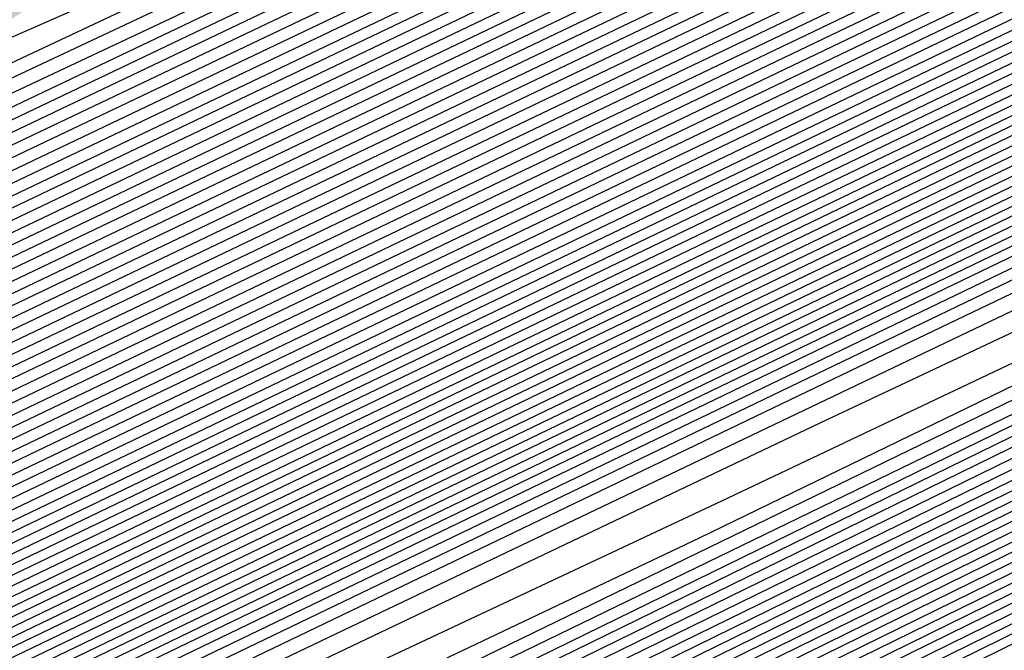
# Model space of a CAD drawing. Extents: x 3249832 to 3255657, y 13789405 to 13793316.
# Tile 293 of 656: x 3254701.077 to 3254702.625, y 13790581.375 to 13790582.366. Entities that reach past the tile are written whole.
import ezdxf

# ---------------------------------------------------------------- set-up
doc = ezdxf.new("R2010")
doc.units = 0
doc.header["$LTSCALE"] = 100
doc.header["$MEASUREMENT"] = 0
for name, color, linetype in [('GRATIO_CON', 10, 'CONTINUOUS'), ('GRATIO_ICON', 7, 'CONTINUOUS'), ('TARGETS_EAST', 7, 'CONTINUOUS')]:
    doc.layers.add(name, color=color, linetype=linetype)

# ---------------------------------------------------------------- blocks, each defined once
blk = doc.blocks.new('Gratio_032316_contours')
at = {"layer": 'GRATIO_CON', "color": 1, "linetype": 'Continuous', "flags": 128}
for points in [[(3254652.466, 13790557.0257), (3254660.3226, 13790560.7496), (3254674.1927, 13790567.4794), (3254690.4813, 13790575.4413), (3254704.3173, 13790582.2246), (3254712.0482, 13790586.0196), (3254714.8967, 13790587.4207), (3254715.3044, 13790587.623), (3254715.6323, 13790587.7815), (3254717.9183, 13790588.8903), (3254724.1196, 13790591.9033), (3254735.2124, 13790597.3001), (3254748.2489, 13790603.6611), (3254759.2998, 13790609.0924), (3254765.4198, 13790612.1726), (3254767.5973, 13790613.3706), (3254767.8046, 13790613.628), (3254767.8447, 13790613.807), (3254768.8446, 13790614.4523), (3254771.7623, 13790616.0293)], [(3254651.241, 13790556.5836), (3254654.5375, 13790558.0501), (3254662.141, 13790561.654), (3254675.5507, 13790568.1605), (3254691.2988, 13790575.8581), (3254704.6756, 13790582.4163), (3254712.1499, 13790586.0854), (3254714.904, 13790587.4401), (3254715.2982, 13790587.6357), (3254715.6047, 13790587.7839), (3254717.7415, 13790588.8204), (3254723.538, 13790591.6368), (3254733.9068, 13790596.6813), (3254746.0923, 13790602.627), (3254756.4219, 13790607.7038), (3254762.1424, 13790610.583), (3254764.1778, 13790611.7028), (3254764.3715, 13790611.9434), (3254764.4337, 13790612.1232), (3254765.5415, 13790612.8137), (3254768.7386, 13790614.5249), (3254774.566, 13790617.5186)], [(3254651.548, 13790556.8702), (3254653.3699, 13790557.6315), (3254656.6089, 13790559.0744), (3254663.9594, 13790562.5584), (3254676.9087, 13790568.8416), (3254692.1162, 13790576.2749), (3254705.0338, 13790582.608), (3254712.2517, 13790586.1512), (3254714.9112, 13790587.4594), (3254715.292, 13790587.6484), (3254715.5771, 13790587.7864), (3254717.5647, 13790588.7505), (3254722.9564, 13790591.3703), (3254732.6011, 13790596.0625), (3254743.9357, 13790601.593), (3254753.544, 13790606.3153), (3254758.865, 13790608.9934), (3254760.7582, 13790610.035), (3254760.9385, 13790610.2589), (3254761.0228, 13790610.4394), (3254762.2384, 13790611.1751), (3254765.7149, 13790613.0205), (3254772.0375, 13790616.2604)], [(3254678.2668, 13790569.5227), (3254692.9336, 13790576.6918), (3254705.3921, 13790582.7997), (3254712.3534, 13790586.217), (3254714.9185, 13790587.4788), (3254715.2858, 13790587.6612), (3254715.5496, 13790587.7889), (3254717.3879, 13790588.6807), (3254722.3749, 13790591.1037), (3254731.2955, 13790595.4436), (3254741.7791, 13790600.559), (3254750.666, 13790604.9267), (3254755.5876, 13790607.4038), (3254757.3387, 13790608.3672), (3254757.5054, 13790608.5743), (3254757.6118, 13790608.7556), (3254758.9353, 13790609.5366), (3254762.6912, 13790611.5161), (3254769.509, 13790615.0021), (3254777.6739, 13790619.1394)], [(3254680.9828, 13790570.8848), (3254694.5684, 13790577.5253), (3254706.1082, 13790583.1826), (3254712.556, 13790586.3474), (3254714.9315, 13790587.5159), (3254715.271, 13790587.6858), (3254715.2714, 13790587.6881), (3254715.2722, 13790587.6892), (3254715.2732, 13790587.689), (3254715.4944, 13790587.7945), (3254717.0344, 13790588.541), (3254721.2117, 13790590.5707), (3254728.6842, 13790594.206), (3254737.4659, 13790598.491), (3254744.9102, 13790602.1497), (3254749.0328, 13790604.2246), (3254750.4996, 13790605.0316), (3254750.6393, 13790605.2051), (3254750.7899, 13790605.388), (3254752.329, 13790606.2594), (3254756.6438, 13790608.5072), (3254764.4521, 13790612.4857), (3254773.7947, 13790617.2146)], [(3254682.3408, 13790571.5658), (3254695.3858, 13790577.9421), (3254706.4664, 13790583.3743), (3254712.6576, 13790586.4132), (3254714.9386, 13790587.5352), (3254715.2646, 13790587.6983), (3254715.2651, 13790587.7006), (3254715.2659, 13790587.7017), (3254715.267, 13790587.7016), (3254715.4668, 13790587.797), (3254716.8576, 13790588.4711), (3254720.6302, 13790590.3041), (3254727.3786, 13790593.5872), (3254735.3094, 13790597.457), (3254742.0323, 13790600.7611), (3254745.7554, 13790602.635), (3254747.0801, 13790603.3639), (3254747.2062, 13790603.5205), (3254747.379, 13790603.7042), (3254749.0259, 13790604.6209), (3254753.6201, 13790607.0028), (3254761.9237, 13790611.2275), (3254771.8551, 13790616.2521)], [(3254683.6989, 13790572.2469), (3254696.2032, 13790578.3589), (3254706.8246, 13790583.566), (3254712.7593, 13790586.4789), (3254714.9457, 13790587.5545), (3254715.2583, 13790587.7108), (3254715.2588, 13790587.7131), (3254715.2597, 13790587.7142), (3254715.2608, 13790587.7142), (3254715.4392, 13790587.7994), (3254716.6808, 13790588.4013), (3254720.0486, 13790590.0376), (3254726.0729, 13790592.9684), (3254733.1528, 13790596.423), (3254739.1543, 13790599.3726), (3254742.478, 13790601.0454), (3254743.6606, 13790601.6961), (3254743.7731, 13790601.8359), (3254743.968, 13790602.0204), (3254745.7228, 13790602.9823), (3254750.5964, 13790605.4984), (3254759.3952, 13790609.9692), (3254769.9155, 13790615.2897), (3254779.2011, 13790619.9784)], [(3254685.0569, 13790572.928), (3254697.0206, 13790578.7757), (3254707.1829, 13790583.7577), (3254712.8609, 13790586.5447), (3254714.9528, 13790587.5738), (3254715.2519, 13790587.7234), (3254715.2526, 13790587.7256), (3254715.2535, 13790587.7267), (3254715.2546, 13790587.7269), (3254715.4116, 13790587.8019), (3254716.504, 13790588.3314), (3254719.4671, 13790589.7711), (3254724.7673, 13790592.3496), (3254730.9962, 13790595.389), (3254736.2764, 13790597.9841), (3254739.2006, 13790599.4558), (3254740.241, 13790600.0283), (3254740.3401, 13790600.1513), (3254740.5571, 13790600.3366), (3254742.4197, 13790601.3437), (3254747.5727, 13790603.994), (3254756.8668, 13790608.711), (3254767.9759, 13790614.3273), (3254777.7802, 13790619.2776)], [(3254687.7729, 13790574.2901), (3254698.6554, 13790579.6094), (3254707.8993, 13790584.1411), (3254713.0642, 13790586.6762), (3254714.9671, 13790587.6123), (3254715.2393, 13790587.7484), (3254715.24, 13790587.7505), (3254715.241, 13790587.7518), (3254715.2422, 13790587.7521), (3254715.3565, 13790587.8068), (3254716.1504, 13790588.1917), (3254718.3039, 13790589.238), (3254722.156, 13790591.112), (3254726.683, 13790593.3209), (3254730.5206, 13790595.207), (3254732.6458, 13790596.2766), (3254733.4019, 13790596.6927), (3254733.4739, 13790596.7821), (3254733.7351, 13790596.969), (3254735.8135, 13790598.0666), (3254741.5253, 13790600.9852), (3254751.8099, 13790606.1945), (3254764.0967, 13790612.4024), (3254774.9383, 13790617.8759)], [(3254689.131, 13790574.9712), (3254699.4729, 13790580.0262), (3254708.2575, 13790584.3328), (3254713.1658, 13790586.742), (3254714.9742, 13790587.6316), (3254715.2329, 13790587.761), (3254715.2337, 13790587.763), (3254715.2348, 13790587.7643), (3254715.2359, 13790587.7648), (3254715.3289, 13790587.8092), (3254715.9737, 13790588.1218), (3254717.7224, 13790588.9714), (3254720.8504, 13790590.4932), (3254724.5264, 13790592.2869), (3254727.6426, 13790593.8185), (3254729.3684, 13790594.687), (3254729.9824, 13790595.0249), (3254730.0409, 13790595.0975), (3254730.3242, 13790595.2852), (3254732.5104, 13790596.428), (3254738.5016, 13790599.4807), (3254749.2814, 13790604.9363), (3254762.1571, 13790611.44), (3254773.5174, 13790617.1751)], [(3254690.489, 13790575.6522), (3254700.2903, 13790580.443), (3254708.6157, 13790584.5245), (3254713.2674, 13790586.8077), (3254714.9813, 13790587.6509), (3254715.2266, 13790587.7735), (3254715.2275, 13790587.7755), (3254715.2286, 13790587.7768), (3254715.2297, 13790587.7774), (3254715.3013, 13790587.8117), (3254715.7969, 13790588.0519), (3254717.1408, 13790588.7049), (3254719.5447, 13790589.8744), (3254722.3699, 13790591.2529), (3254724.7647, 13790592.4299), (3254726.091, 13790593.0974), (3254726.5629, 13790593.3571), (3254726.6078, 13790593.4129), (3254726.9132, 13790593.6014), (3254729.2072, 13790594.7894), (3254735.4779, 13790597.9763), (3254746.753, 13790603.6781), (3254760.2175, 13790610.4776), (3254772.0965, 13790616.4743)], [(3254691.847, 13790576.3333), (3254701.1077, 13790580.8598), (3254708.9739, 13790584.7162), (3254713.3691, 13790586.8735), (3254714.9885, 13790587.6701), (3254715.2202, 13790587.7861), (3254715.2212, 13790587.788), (3254715.2224, 13790587.7893), (3254715.2235, 13790587.79), (3254715.2737, 13790587.8141), (3254715.6201, 13790587.9821), (3254716.5592, 13790588.4384), (3254718.2391, 13790589.2556), (3254720.2133, 13790590.2189), (3254721.8868, 13790591.0414), (3254722.8136, 13790591.5079), (3254723.1433, 13790591.6893), (3254723.1747, 13790591.7283), (3254723.5023, 13790591.9176), (3254725.9041, 13790593.1509), (3254732.4543, 13790596.4719), (3254744.2245, 13790602.4199), (3254758.2779, 13790609.5152)], [(3254687.5981, 13790574.316), (3254694.5631, 13790577.6954), (3254702.7425, 13790581.6935), (3254709.6903, 13790585.0996), (3254713.5723, 13790587.005), (3254715.0027, 13790587.7087), (3254715.2076, 13790587.8111), (3254715.2155, 13790587.8162), (3254715.2646, 13790587.8408), (3254715.3952, 13790587.9046), (3254715.6275, 13790588.0179), (3254715.8997, 13790588.1512), (3254716.1297, 13790588.2654), (3254716.6303, 13790588.5199), (3254719.2939, 13790589.8681), (3254726.4082, 13790593.462), (3254739.168, 13790599.9031), (3254754.3988, 13790607.5903), (3254767.8337, 13790614.3719), (3254776.2164, 13790618.6078)], [(3254651.0069, 13790556.9616), (3254655.5123, 13790559.1072), (3254661.3217, 13790561.894), (3254668.1197, 13790565.1602), (3254674.8023, 13790568.3631), (3254680.0684, 13790570.8643), (3254683.1747, 13790572.3015), (3254685.6089, 13790573.4148), (3254689.4165, 13790575.2204), (3254695.9211, 13790578.3765), (3254703.5599, 13790582.1103), (3254710.0485, 13790585.2913), (3254713.674, 13790587.0708), (3254715.0098, 13790587.728), (3254715.2012, 13790587.8237), (3254715.5767, 13790588.0145), (3254718.1988, 13790589.3384), (3254725.3135, 13790592.9288), (3254738.0825, 13790599.3724), (3254753.3307, 13790607.0675), (3254766.7985, 13790613.8657), (3254775.2332, 13790618.1281)], [(3254651.9652, 13790557.4392), (3254656.6382, 13790559.6653), (3254662.6638, 13790562.5558), (3254669.7147, 13790565.9438), (3254676.6453, 13790569.2668), (3254682.1055, 13790571.8639), (3254685.3036, 13790573.3493), (3254687.6804, 13790574.4392), (3254691.2349, 13790576.1249), (3254697.2791, 13790579.0576), (3254704.3773, 13790582.5271), (3254710.4067, 13790585.483), (3254713.7756, 13790587.1366), (3254715.0169, 13790587.7472), (3254715.1948, 13790587.8363), (3254715.5637, 13790588.0238), (3254718.1399, 13790589.3246), (3254725.1298, 13790592.8522), (3254737.6771, 13790599.1838), (3254752.6727, 13790606.7516), (3254765.9448, 13790613.4511), (3254774.3039, 13790617.6754)], [(3254652.9236, 13790557.9168), (3254657.7641, 13790560.2233), (3254664.0059, 13790563.2177), (3254671.3097, 13790566.7274), (3254678.4883, 13790570.1706), (3254684.1427, 13790572.8635), (3254687.4325, 13790574.3972), (3254689.7518, 13790575.4635), (3254693.0532, 13790577.0293), (3254698.6371, 13790579.7386), (3254705.1948, 13790582.9439), (3254710.7649, 13790585.6747), (3254713.8772, 13790587.2023), (3254715.024, 13790587.7665), (3254715.1884, 13790587.8489), (3254715.5508, 13790588.0331), (3254718.0809, 13790589.3107), (3254724.9462, 13790592.7755), (3254737.2717, 13790598.9953), (3254752.0148, 13790606.4357), (3254765.0911, 13790613.0365), (3254773.3746, 13790617.2228)], [(3254651.3, 13790557.2133), (3254654.8403, 13790558.872), (3254660.0158, 13790561.3394), (3254666.6901, 13790564.5414), (3254674.4997, 13790568.2945), (3254682.1743, 13790571.9781), (3254688.2171, 13790574.8626), (3254691.6904, 13790576.4929), (3254693.8947, 13790577.5121), (3254696.69, 13790578.8381), (3254701.3532, 13790581.1008), (3254706.8296, 13790583.7776), (3254711.4814, 13790586.0581), (3254714.0805, 13790587.3339), (3254715.0382, 13790587.8051), (3254715.1756, 13790587.8741), (3254715.5248, 13790588.0517), (3254717.9631, 13790589.2831), (3254724.5788, 13790592.6221), (3254736.4608, 13790598.6182), (3254750.699, 13790605.8039), (3254763.3837, 13790612.2073), (3254771.5159, 13790616.3175)], [(3254652.1439, 13790557.6356), (3254655.7986, 13790559.3495), (3254661.1417, 13790561.8975), (3254668.0321, 13790565.2032), (3254676.0946, 13790569.078), (3254684.0173, 13790572.8819), (3254690.2542, 13790575.8622), (3254693.8193, 13790577.5407), (3254695.9661, 13790578.5364), (3254698.5083, 13790579.7426), (3254702.7112, 13790581.7819), (3254707.647, 13790584.1944), (3254711.8396, 13790586.2498), (3254714.1821, 13790587.3996), (3254715.0454, 13790587.8244), (3254715.1692, 13790587.8867), (3254715.5119, 13790588.061), (3254717.9042, 13790589.2693), (3254724.3952, 13790592.5454), (3254736.0554, 13790598.4297), (3254750.0411, 13790605.488), (3254762.53, 13790611.7927), (3254770.5866, 13790615.8649), (3254774.8217, 13790618.021)], [(3254692.2914, 13790576.8618), (3254695.9482, 13790578.5886), (3254698.0375, 13790579.5607), (3254700.3267, 13790580.647), (3254704.0693, 13790582.4629), (3254708.4644, 13790584.6112), (3254712.1978, 13790586.4415), (3254714.2838, 13790587.4654), (3254715.0525, 13790587.8436), (3254715.1628, 13790587.899), (3254715.1638, 13790587.9005), (3254715.1651, 13790587.902), (3254715.1662, 13790587.9033), (3254715.5018, 13790588.0733), (3254717.8471, 13790589.2573), (3254724.2124, 13790592.4695), (3254735.6502, 13790598.2414), (3254749.3832, 13790605.1722), (3254761.6763, 13790611.3781), (3254769.6572, 13790615.4123), (3254773.9041, 13790617.5743)], [(3254687.7034, 13790574.6894), (3254694.3286, 13790577.8614), (3254698.0771, 13790579.6365), (3254700.109, 13790580.5851), (3254702.1451, 13790581.5514), (3254705.4273, 13790583.144), (3254709.2818, 13790585.0281), (3254712.556, 13790586.6332), (3254714.3854, 13790587.5311), (3254715.0596, 13790587.8629), (3254715.1564, 13790587.9115), (3254715.1574, 13790587.913), (3254715.1587, 13790587.9145), (3254715.1597, 13790587.9158), (3254715.4888, 13790588.0826), (3254717.7882, 13790589.2435), (3254724.0287, 13790592.3929), (3254735.2448, 13790598.0529), (3254748.7253, 13790604.8563), (3254760.8226, 13790610.9635), (3254768.7279, 13790614.9597), (3254772.9866, 13790617.1276)], [(3254691.3894, 13790576.4969), (3254698.4029, 13790579.8606), (3254702.3349, 13790581.7322), (3254704.2518, 13790582.6337), (3254705.7818, 13790583.3603), (3254708.1433, 13790584.5061), (3254710.9167, 13790585.8617), (3254713.2724, 13790587.0166), (3254714.5887, 13790587.6627), (3254715.0738, 13790587.9014), (3254715.1436, 13790587.9366), (3254715.1446, 13790587.938), (3254715.1458, 13790587.9395), (3254715.1469, 13790587.941), (3254715.4628, 13790588.1013), (3254717.6703, 13790589.2159), (3254723.6614, 13790592.2395), (3254734.4339, 13790597.6758), (3254747.4094, 13790604.2245), (3254759.1152, 13790610.1344), (3254766.8692, 13790614.0544), (3254771.1515, 13790616.2343)], [(3254684.0695, 13790572.9958), (3254693.2324, 13790577.4007), (3254700.4401, 13790580.8601), (3254704.4638, 13790582.78), (3254706.3233, 13790583.658), (3254707.6001, 13790584.2647), (3254709.5014, 13790585.1872), (3254711.7343, 13790586.2788), (3254713.6314, 13790587.2092), (3254714.6921, 13790587.7304), (3254715.0837, 13790587.9238), (3254715.1405, 13790587.9531), (3254715.4499, 13790588.1105), (3254717.6114, 13790589.2021), (3254723.4777, 13790592.1629), (3254734.0285, 13790597.4873), (3254746.7515, 13790603.9086), (3254758.2615, 13790609.7198), (3254765.9399, 13790613.6018), (3254770.2339, 13790615.7876), (3254772.3576, 13790616.8983)], [(3254685.6645, 13790573.7793), (3254695.0754, 13790578.3044), (3254702.4773, 13790581.8597), (3254706.5928, 13790583.8279), (3254708.3947, 13790584.6823), (3254709.4185, 13790585.1691), (3254710.8594, 13790585.8683), (3254712.5517, 13790586.6956), (3254713.9896, 13790587.4009), (3254714.7937, 13790587.7962), (3254715.0908, 13790587.9432), (3254715.1341, 13790587.9658), (3254715.4369, 13790588.1198), (3254717.5524, 13790589.1883), (3254723.294, 13790592.0862), (3254733.6231, 13790597.2988), (3254746.0936, 13790603.5927), (3254757.4078, 13790609.3052), (3254765.0105, 13790613.1491), (3254769.3164, 13790615.3409), (3254771.4825, 13790616.4728)], [(3254687.2595, 13790574.5629), (3254696.9184, 13790579.2082), (3254704.5144, 13790582.8593), (3254708.7217, 13790584.8757), (3254710.4661, 13790585.7067), (3254711.2369, 13790586.0736), (3254712.2174, 13790586.5494), (3254713.3691, 13790587.1124), (3254714.3478, 13790587.5926), (3254714.8953, 13790587.862), (3254715.0978, 13790587.9625), (3254715.1276, 13790587.9785), (3254715.4239, 13790588.1292), (3254717.4935, 13790589.1745), (3254723.1104, 13790592.0095), (3254733.2176, 13790597.1102), (3254745.4357, 13790603.2768), (3254756.5541, 13790608.8906), (3254764.0812, 13790612.6965), (3254768.3988, 13790614.8943), (3254770.6075, 13790616.0472), (3254771.7108, 13790616.6657)], [(3254690.4495, 13790576.13), (3254700.6044, 13790581.0157), (3254708.5888, 13790584.8585), (3254712.9795, 13790586.9715), (3254714.609, 13790587.7553), (3254714.8736, 13790587.8824), (3254714.9335, 13790587.9115), (3254715.004, 13790587.9462), (3254715.0642, 13790587.9761), (3254715.0986, 13790587.9937), (3254715.112, 13790588.0013), (3254715.1148, 13790588.0038), (3254715.3979, 13790588.1479), (3254717.3756, 13790589.147), (3254722.743, 13790591.8562), (3254732.4068, 13790596.7332), (3254744.1198, 13790602.645), (3254754.8468, 13790608.0614), (3254762.2225, 13790611.7913), (3254766.5637, 13790614.0009), (3254768.8573, 13790615.1961), (3254770.0169, 13790615.8415), (3254770.6619, 13790616.237), (3254771.3382, 13790616.6417)], [(3254691.3246, 13790576.5671), (3254701.2561, 13790581.3455), (3254709.0349, 13790585.09), (3254713.3077, 13790587.1475), (3254714.8826, 13790587.9066), (3254715.1084, 13790588.0164), (3254715.3849, 13790588.1572), (3254717.3167, 13790589.1332), (3254722.5594, 13790591.7795), (3254732.0013, 13790596.5446), (3254743.4619, 13790602.3291), (3254753.9931, 13790607.6468), (3254761.2932, 13790611.3386), (3254765.6461, 13790613.5543), (3254767.9823, 13790614.7706), (3254769.17, 13790615.4294), (3254769.8305, 13790615.8319), (3254770.5233, 13790616.2441), (3254771.6468, 13790616.8582)], [(3254692.0922, 13790576.9523), (3254701.7295, 13790581.5891), (3254709.2424, 13790585.2057), (3254713.3647, 13790587.1907), (3254714.8842, 13790587.9231), (3254715.102, 13790588.0291), (3254715.3719, 13790588.1666), (3254717.2577, 13790589.1194), (3254722.3757, 13790591.7029), (3254731.5959, 13790596.3561), (3254742.804, 13790602.0133), (3254753.1394, 13790607.2322), (3254760.3638, 13790610.886), (3254764.7286, 13790613.1076), (3254767.1072, 13790614.345), (3254768.3231, 13790615.0173), (3254768.9992, 13790615.4268), (3254769.7083, 13790615.8466), (3254770.8588, 13790616.474), (3254772.2008, 13790617.2017)], [(3254683.086, 13790572.6396), (3254692.8597, 13790577.3375), (3254702.2029, 13790581.8327), (3254709.4499, 13790585.3213), (3254713.4218, 13790587.234), (3254714.8858, 13790587.9396), (3254715.0956, 13790588.0417), (3254715.359, 13790588.1759), (3254717.1988, 13790589.1056), (3254722.192, 13790591.6262), (3254731.1905, 13790596.1676), (3254742.1461, 13790601.6974), (3254752.2857, 13790606.8176), (3254759.4345, 13790610.4334), (3254763.811, 13790612.6609), (3254766.2321, 13790613.9195), (3254767.4761, 13790614.6052), (3254768.1678, 13790615.0216), (3254768.8934, 13790615.4491), (3254770.0708, 13790616.0899), (3254771.4446, 13790616.8335)], [(3254685.0376, 13790573.6106), (3254694.3948, 13790578.1075), (3254703.1496, 13790582.3192), (3254709.8648, 13790585.5517), (3254713.5359, 13790587.3196), (3254714.8889, 13790587.9721), (3254715.0828, 13790588.0668), (3254715.333, 13790588.1946), (3254717.0809, 13790589.0781), (3254721.8247, 13790591.4729), (3254730.3796, 13790595.7905), (3254740.8302, 13790601.0656), (3254750.5783, 13790605.9885), (3254757.5758, 13790609.5281), (3254761.9759, 13790611.7676), (3254764.482, 13790613.0684), (3254765.7823, 13790613.781), (3254766.5051, 13790614.2114), (3254767.2635, 13790614.6541), (3254768.4947, 13790615.3216), (3254769.9322, 13790616.0971), (3254771.1334, 13790616.7816)], [(3254686.0134, 13790574.0961), (3254695.1623, 13790578.4926), (3254703.623, 13790582.5627), (3254710.0723, 13790585.6672), (3254713.5929, 13790587.3627), (3254714.8905, 13790587.9885), (3254715.0765, 13790588.0794), (3254715.32, 13790588.2039), (3254717.022, 13790589.0643), (3254721.641, 13790591.3962), (3254729.9742, 13790595.602), (3254740.1723, 13790600.7497), (3254749.7246, 13790605.5739), (3254756.6465, 13790609.0755), (3254761.0584, 13790611.3209), (3254763.6069, 13790612.6429), (3254764.9354, 13790613.3689), (3254765.6738, 13790613.8062), (3254766.4486, 13790614.2565), (3254767.7067, 13790614.9375), (3254769.176, 13790615.729), (3254770.4045, 13790616.4267), (3254771.0551, 13790616.8757), (3254771.2495, 13790617.1191)], [(3254686.9892, 13790574.5817), (3254695.9299, 13790578.8778), (3254704.0964, 13790582.8062), (3254710.2798, 13790585.7827), (3254713.65, 13790587.4058), (3254714.8921, 13790588.0049), (3254715.0701, 13790588.092), (3254715.307, 13790588.2133), (3254716.963, 13790589.0505), (3254721.4573, 13790591.3195), (3254729.5688, 13790595.4135), (3254739.5144, 13790600.4338), (3254748.8709, 13790605.1593)], [(3254687.965, 13790575.0672), (3254696.6974, 13790579.2629), (3254704.5698, 13790583.0496), (3254710.4873, 13790585.8981), (3254713.707, 13790587.4489), (3254714.8937, 13790588.0213), (3254715.0637, 13790588.1046), (3254715.2941, 13790588.2226), (3254716.9041, 13790589.0367), (3254721.2737, 13790591.2429), (3254729.1633, 13790595.2249), (3254738.8565, 13790600.1179), (3254748.0172, 13790604.7447)], [(3254689.9166, 13790576.0383), (3254698.2325, 13790580.0332), (3254705.5166, 13790583.5369), (3254710.9023, 13790586.1303), (3254714.0382, 13790587.647), (3254716.632, 13790588.9334), (3254720.906, 13790591.0888), (3254728.3524, 13790594.8476), (3254737.5406, 13790599.4861), (3254746.3098, 13790603.9155)], [(3254690.8924, 13790576.5238), (3254699.0001, 13790580.4183), (3254705.9899, 13790583.7804), (3254711.1098, 13790586.2458), (3254714.0887, 13790587.6869), (3254716.581, 13790588.9235), (3254720.7224, 13790591.0121), (3254727.947, 13790594.6591), (3254736.8827, 13790599.1702), (3254745.4561, 13790603.5009)], [(3254691.8683, 13790577.0094), (3254699.7676, 13790580.8035), (3254706.4633, 13790584.0239), (3254711.3173, 13790586.3613), (3254714.1392, 13790587.7268), (3254716.5301, 13790588.9136), (3254720.5388, 13790590.9355), (3254727.5416, 13790594.4706), (3254736.2248, 13790598.8543), (3254744.6024, 13790603.0863), (3254751.0704, 13790606.3597)], [(3254684.5147, 13790573.5023), (3254692.8441, 13790577.4949), (3254700.5352, 13790581.1886), (3254706.9367, 13790584.2674), (3254711.5248, 13790586.4768), (3254714.1897, 13790587.7666), (3254716.4792, 13790588.9036), (3254720.3552, 13790590.8588), (3254727.1361, 13790594.2821), (3254735.5669, 13790598.5384), (3254743.7487, 13790602.6718), (3254750.1411, 13790605.9071)], [(3254686.5494, 13790574.5139), (3254694.7957, 13790578.466), (3254702.0703, 13790581.9589), (3254707.8835, 13790584.7544), (3254711.9397, 13790586.7079), (3254714.2907, 13790587.8464), (3254716.3774, 13790588.8837), (3254719.9879, 13790590.7055), (3254726.3253, 13790593.905), (3254734.251, 13790597.9066), (3254742.0413, 13790601.8426), (3254748.2824, 13790605.0018)], [(3254687.5668, 13790575.0197), (3254695.7715, 13790578.9516), (3254702.8378, 13790582.344), (3254708.3569, 13790584.9979), (3254712.1472, 13790586.8234), (3254714.3412, 13790587.8862), (3254716.3265, 13790588.8738), (3254719.8043, 13790590.6289), (3254725.9199, 13790593.7165), (3254733.5931, 13790597.5908), (3254741.1877, 13790601.428), (3254747.3531, 13790604.5492)], [(3254688.5842, 13790575.5255), (3254696.7473, 13790579.4371), (3254703.6054, 13790582.7292), (3254708.8303, 13790585.2414), (3254712.3547, 13790586.9389), (3254714.3917, 13790587.9261), (3254716.2755, 13790588.8639), (3254719.6207, 13790590.5522), (3254725.5145, 13790593.528), (3254732.9352, 13790597.2749), (3254740.334, 13790601.0134), (3254746.4237, 13790604.0966)], [(3254689.6015, 13790576.0313), (3254697.7231, 13790579.9226), (3254704.3729, 13790583.1143), (3254709.3036, 13790585.4849), (3254712.5622, 13790587.0544), (3254714.4422, 13790587.966), (3254716.2246, 13790588.8539), (3254719.4371, 13790590.4756), (3254725.1091, 13790593.3394), (3254732.2773, 13790596.959), (3254739.4803, 13790600.5988), (3254745.4944, 13790603.644)], [(3254691.6363, 13790577.0429), (3254699.6748, 13790580.8937), (3254705.908, 13790583.8846), (3254710.2504, 13790585.9718), (3254712.9771, 13790587.2855), (3254714.5432, 13790588.0457), (3254716.1228, 13790588.834), (3254719.0698, 13790590.3223), (3254724.2982, 13790592.9624), (3254730.9614, 13790596.3272), (3254737.7729, 13790599.7696), (3254743.6357, 13790602.7387), (3254748.2126, 13790605.0675)], [(3254692.6536, 13790577.5487), (3254700.6506, 13790581.3793), (3254706.6756, 13790584.2697), (3254710.7238, 13790586.2153), (3254713.1846, 13790587.401), (3254714.5937, 13790588.0856), (3254716.0719, 13790588.8241), (3254718.8862, 13790590.2456), (3254723.8928, 13790592.7739), (3254730.3035, 13790596.0113), (3254736.9192, 13790599.355), (3254742.7064, 13790602.2861), (3254747.295, 13790604.6208)], [(3254685.2107, 13790574.0117), (3254693.671, 13790578.0546), (3254701.6264, 13790581.8648), (3254707.4431, 13790584.6548), (3254711.1972, 13790586.4588), (3254713.3921, 13790587.5165), (3254714.6442, 13790588.1255), (3254716.0209, 13790588.8142), (3254718.7026, 13790590.169), (3254723.4874, 13790592.5853), (3254729.6456, 13790595.6954), (3254736.0655, 13790598.9404), (3254741.777, 13790601.8334), (3254746.3775, 13790604.1742)], [(3254686.1555, 13790574.4828), (3254694.6884, 13790578.5604), (3254702.6022, 13790582.3504), (3254708.2106, 13790585.04), (3254711.6706, 13790586.7023), (3254713.5996, 13790587.6321), (3254714.6947, 13790588.1653), (3254715.97, 13790588.8042), (3254718.519, 13790590.0923), (3254723.082, 13790592.3968), (3254728.9877, 13790595.3795), (3254735.2118, 13790598.5259), (3254740.8477, 13790601.3808), (3254745.4599, 13790603.7275)], [(3254688.0451, 13790575.4249), (3254696.7231, 13790579.572), (3254704.5538, 13790583.3214), (3254709.7457, 13790585.8102), (3254712.6173, 13790587.189), (3254714.0145, 13790587.8622), (3254714.6772, 13790588.1834), (3254714.921, 13790588.3035), (3254714.9555, 13790588.3228), (3254715.0737, 13790588.3847), (3254715.9023, 13790588.8045), (3254718.1514, 13790589.9405), (3254722.271, 13790592.0202), (3254727.6719, 13790594.7478), (3254733.5044, 13790597.6967), (3254738.989, 13790600.4756), (3254743.6248, 13790602.8341), (3254746.9805, 13790604.5574)], [(3254688.9898, 13790575.8959), (3254697.7405, 13790580.0778), (3254705.5297, 13790583.8072), (3254710.5133, 13790586.1957), (3254713.0907, 13790587.4331), (3254714.222, 13790587.9784), (3254714.7343, 13790588.2272), (3254714.9226, 13790588.3206), (3254714.9492, 13790588.336), (3254715.0608, 13790588.3945), (3254715.8434, 13790588.791), (3254717.9677, 13790589.864), (3254721.8656, 13790591.8317), (3254727.0139, 13790594.4319), (3254732.6507, 13790597.2821), (3254738.0597, 13790600.0229), (3254742.7072, 13790602.3875), (3254746.1055, 13790604.1319)], [(3254689.9346, 13790576.367), (3254698.7579, 13790580.5836), (3254706.5055, 13790584.2927), (3254711.2809, 13790586.5807), (3254713.5641, 13790587.6764), (3254714.4295, 13790588.0938), (3254714.7913, 13790588.2703), (3254714.9242, 13790588.3372), (3254714.9428, 13790588.3489), (3254715.0479, 13790588.4041), (3254715.7845, 13790588.7774), (3254717.7841, 13790589.7874), (3254721.4602, 13790591.6432), (3254726.356, 13790594.116), (3254731.797, 13790596.8675), (3254737.1303, 13790599.5703), (3254741.7897, 13790601.9408), (3254745.2304, 13790603.7063)], [(3254690.8794, 13790576.838), (3254699.7752, 13790581.0894), (3254707.4813, 13790584.7781), (3254712.0484, 13790586.9658), (3254714.0375, 13790587.9198), (3254714.637, 13790588.2092), (3254714.8484, 13790588.3135), (3254714.9258, 13790588.3538), (3254714.9365, 13790588.3618), (3254715.0349, 13790588.4138), (3254715.7256, 13790588.7638), (3254717.6004, 13790589.7108), (3254721.0548, 13790591.4547), (3254725.6981, 13790593.8001), (3254730.9433, 13790596.4529), (3254736.201, 13790599.1177), (3254740.8721, 13790601.4941), (3254744.3553, 13790603.2808), (3254746.3031, 13790604.3029)], [(3254692.4887, 13790577.6457), (3254701.3754, 13790581.893), (3254708.9279, 13790585.5089), (3254713.1479, 13790587.5316), (3254714.7022, 13790588.2788), (3254714.9237, 13790588.3879), (3254715.009, 13790588.4331), (3254715.6077, 13790588.7367), (3254717.2331, 13790589.5577), (3254720.2439, 13790591.0777), (3254724.3823, 13790593.1684), (3254729.2359, 13790595.6237), (3254734.3423, 13790598.2124), (3254739.037, 13790600.6008), (3254742.6052, 13790602.4297), (3254744.6092, 13790603.4787), (3254745.7211, 13790604.0829)], [(3254685.5623, 13790574.3682), (3254692.9579, 13790577.8894), (3254701.6558, 13790582.0461), (3254709.0481, 13790585.5838), (3254713.1792, 13790587.561), (3254714.7014, 13790588.2896), (3254714.9188, 13790588.3948), (3254714.9975, 13790588.4372), (3254715.5498, 13790588.7195), (3254717.0499, 13790589.4795), (3254719.8386, 13790590.8887), (3254723.7244, 13790592.8524), (3254728.3822, 13790595.2091), (3254733.413, 13790597.7598), (3254738.1195, 13790600.1541), (3254741.7301, 13790602.0041), (3254743.7623, 13790603.0666), (3254744.8898, 13790603.6778)], [(3254686.1924, 13790574.6882), (3254693.4274, 13790578.1329), (3254701.9363, 13790582.1993), (3254709.1682, 13790585.6599), (3254713.2098, 13790587.5938), (3254714.6992, 13790588.3063), (3254714.9121, 13790588.4088), (3254714.9844, 13790588.4475), (3254715.4908, 13790588.7062), (3254716.8662, 13790589.403), (3254719.4332, 13790590.7003), (3254723.0664, 13790592.5365), (3254727.5286, 13790594.7946), (3254732.4837, 13790597.3072), (3254737.2019, 13790599.7074), (3254740.855, 13790601.5786), (3254742.9154, 13790602.6545), (3254744.0584, 13790603.2727), (3254745.2603, 13790603.921)], [(3254686.8224, 13790575.0082), (3254693.8968, 13790578.3764), (3254702.2169, 13790582.3524), (3254709.2883, 13790585.736), (3254713.2404, 13790587.6267), (3254714.6969, 13790588.3229), (3254714.9054, 13790588.4228), (3254714.9712, 13790588.4578), (3254715.4318, 13790588.693), (3254716.6825, 13790589.3266), (3254719.0277, 13790590.5118), (3254722.4085, 13790592.2206), (3254726.6749, 13790594.38), (3254731.5543, 13790596.8545), (3254736.2844, 13790599.2608), (3254739.9799, 13790601.153), (3254742.0685, 13790602.2424), (3254743.2271, 13790602.8675), (3254744.4453, 13790603.5235), (3254746.4302, 13790604.5655)], [(3254688.0825, 13790575.6481), (3254694.8356, 13790578.8633), (3254702.778, 13790582.6587), (3254709.5285, 13790585.8883), (3254713.3016, 13790587.6925), (3254714.6925, 13790588.3563), (3254714.8919, 13790588.4508), (3254714.9449, 13790588.4784), (3254715.3138, 13790588.6665), (3254716.3151, 13790589.1737), (3254718.2169, 13790590.1349), (3254721.0927, 13790591.5889), (3254724.9675, 13790593.5508), (3254729.6956, 13790595.9493), (3254734.4493, 13790598.3674), (3254738.2298, 13790600.3019), (3254740.3746, 13790601.4183), (3254741.5643, 13790602.0572), (3254742.8154, 13790602.7285), (3254744.8542, 13790603.7972)], [(3254688.7126, 13790575.9681), (3254695.3051, 13790579.1068), (3254703.0585, 13790582.8118), (3254709.6486, 13790585.9644), (3254713.3321, 13790587.7254), (3254714.6902, 13790588.373), (3254714.8852, 13790588.4648), (3254714.9318, 13790588.4887), (3254715.2548, 13790588.6532), (3254716.1314, 13790589.0973), (3254717.8114, 13790589.9464), (3254720.4348, 13790591.273), (3254724.1138, 13790593.1362), (3254728.7663, 13790595.4966), (3254733.5317, 13790597.9207), (3254737.3547, 13790599.8764), (3254739.5277, 13790601.0062), (3254740.733, 13790601.6521), (3254742.0005, 13790602.331), (3254744.0662, 13790603.4131), (3254746.4898, 13790604.6831)], [(3254689.3426, 13790576.2881), (3254695.7745, 13790579.3503), (3254703.3391, 13790582.965), (3254709.7687, 13790586.0406), (3254713.3627, 13790587.7583), (3254714.688, 13790588.3896), (3254714.8784, 13790588.4788), (3254714.9186, 13790588.4989), (3254715.1958, 13790588.64), (3254715.9477, 13790589.0209), (3254717.406, 13790589.758), (3254719.7768, 13790590.9571), (3254723.2601, 13790592.7216), (3254727.837, 13790595.044), (3254732.6141, 13790597.4741), (3254736.4797, 13790599.4508), (3254738.6808, 13790600.5941), (3254739.9016, 13790601.247), (3254741.1856, 13790601.9335), (3254743.2781, 13790603.029), (3254745.7336, 13790604.3149)], [(3254689.9727, 13790576.6081), (3254696.2439, 13790579.5938), (3254703.6196, 13790583.1181), (3254709.8888, 13790586.1167), (3254713.3933, 13790587.7912), (3254714.6858, 13790588.4063), (3254714.8717, 13790588.4927), (3254714.9055, 13790588.5092), (3254715.1367, 13790588.6267), (3254715.764, 13790588.9444), (3254717.0006, 13790589.5695), (3254719.1189, 13790590.6412), (3254722.4064, 13790592.307), (3254726.9076, 13790594.5914), (3254731.6966, 13790597.0274), (3254735.6046, 13790599.0253), (3254737.8339, 13790600.182), (3254739.0703, 13790600.8418), (3254740.3706, 13790601.5359), (3254742.4901, 13790602.6448), (3254744.9774, 13790603.9467)], [(3254691.2328, 13790577.248), (3254697.1828, 13790580.0808), (3254704.1807, 13790583.4244), (3254710.129, 13790586.269), (3254713.4545, 13790587.8569), (3254714.6813, 13790588.4397), (3254714.8582, 13790588.5207), (3254714.8792, 13790588.5298), (3254715.0187, 13790588.6002), (3254715.3966, 13790588.7916), (3254716.1897, 13790589.1926), (3254717.8031, 13790590.0095), (3254720.699, 13790591.4778), (3254725.0489, 13790593.6861), (3254729.8615, 13790596.1341), (3254733.8544, 13790598.1742), (3254736.14, 13790599.3578), (3254737.4076, 13790600.0316), (3254738.7408, 13790600.7409), (3254740.9141, 13790601.8765), (3254743.4649, 13790603.2103), (3254745.6215, 13790604.3595)], [(3254691.8629, 13790577.568), (3254697.6522, 13790580.3243), (3254704.4611, 13790583.5777), (3254710.2485, 13790586.3458), (3254713.4835, 13790587.8913), (3254714.6768, 13790588.4585), (3254714.8489, 13790588.537), (3254714.8506, 13790588.5348), (3254714.8518, 13790588.5334), (3254714.8527, 13790588.5327), (3254714.8664, 13790588.5395), (3254714.9598, 13790588.5869), (3254715.2129, 13790588.7152), (3254715.7842, 13790589.0041), (3254717.1452, 13790589.6936), (3254719.8453, 13790591.0632), (3254724.1196, 13790593.2335), (3254728.9439, 13790595.6874)], [(3254692.4929, 13790577.888), (3254698.1216, 13790580.5678), (3254704.7416, 13790583.7309), (3254710.3685, 13790586.422), (3254713.514, 13790587.9243), (3254714.6743, 13790588.4754), (3254714.8419, 13790588.5514), (3254714.8437, 13790588.549), (3254714.8451, 13790588.5474), (3254714.846, 13790588.5466), (3254714.8533, 13790588.5497), (3254714.9007, 13790588.5737), (3254715.0292, 13790588.6387), (3254715.3788, 13790588.8157), (3254716.4872, 13790589.3777), (3254718.9916, 13790590.6487), (3254723.1903, 13790592.7809), (3254728.0264, 13790595.2407)], [(3254690.0632, 13790576.7709), (3254693.123, 13790578.2079), (3254698.591, 13790580.8113), (3254705.0221, 13790583.884), (3254710.4885, 13790586.4982), (3254713.5444, 13790587.9574), (3254714.6719, 13790588.4924), (3254714.8349, 13790588.5658), (3254714.9582, 13790588.6248), (3254715.8092, 13790589.0544), (3254718.1159, 13790590.2241), (3254722.2424, 13790592.3192), (3254727.097, 13790594.7881), (3254731.2239, 13790596.8948), (3254733.5977, 13790598.1207), (3254734.9133, 13790598.8161), (3254736.296, 13790599.5483), (3254738.55, 13790600.7241), (3254741.1963, 13790602.1057), (3254743.4348, 13790603.2948), (3254744.6662, 13790603.9913), (3254745.0955, 13790604.2901)], [(3254691.5031, 13790577.4953), (3254694.3831, 13790578.8479), (3254699.5299, 13790581.2982), (3254705.5832, 13790584.1904), (3254710.7286, 13790586.6506), (3254713.6053, 13790588.0234), (3254714.6669, 13790588.5263), (3254714.8207, 13790588.5949), (3254714.8226, 13790588.5922), (3254714.824, 13790588.5906), (3254714.8248, 13790588.5899), (3254714.9363, 13790588.6462), (3254715.7142, 13790589.0415), (3254717.8254, 13790590.114), (3254721.6036, 13790592.0332), (3254726.0488, 13790594.2943), (3254729.8279, 13790596.2235)], [(3254692.223, 13790577.8575), (3254695.0131, 13790579.1679), (3254699.9993, 13790581.5417), (3254705.8637, 13790584.3435), (3254710.8487, 13790586.7268), (3254713.6358, 13790588.0564), (3254714.6644, 13790588.5433), (3254714.8135, 13790588.6094), (3254714.8155, 13790588.6067), (3254714.8167, 13790588.6052), (3254714.8175, 13790588.6047), (3254714.9237, 13790588.6587), (3254715.6658, 13790589.036), (3254717.6798, 13790590.0593), (3254721.2841, 13790591.8904), (3254725.5247, 13790594.0474), (3254729.1299, 13790595.8879)], [(3254691.9397, 13790577.7794), (3254692.9429, 13790578.2197), (3254695.6432, 13790579.4879), (3254700.4687, 13790581.7852), (3254706.1444, 13790584.4965), (3254710.9692, 13790586.8024), (3254713.6674, 13790588.0883), (3254714.6638, 13790588.5586), (3254714.8084, 13790588.6225), (3254714.9107, 13790588.672), (3254715.6173, 13790589.0306), (3254717.5342, 13790590.0047), (3254720.9645, 13790591.7475), (3254725.0006, 13790593.8006), (3254728.4319, 13790595.5522)], [(3254692.538, 13790578.1391), (3254692.693, 13790578.1563), (3254693.6629, 13790578.5819), (3254696.2732, 13790579.8078), (3254700.9381, 13790582.0287), (3254706.4249, 13790584.6497), (3254711.0892, 13790586.8787), (3254713.6977, 13790588.1215), (3254714.661, 13790588.5758), (3254714.801, 13790588.6374), (3254714.8981, 13790588.6844), (3254715.5689, 13790589.0251), (3254717.3886, 13790589.95), (3254720.645, 13790591.6047), (3254724.4765, 13790593.5537), (3254727.7338, 13790595.2166)], [(3254692.4376, 13790578.3629), (3254693.5455, 13790578.8053), (3254693.973, 13790578.9262), (3254694.0553, 13790578.894), (3254694.1997, 13790578.91), (3254695.1028, 13790579.3063), (3254697.5333, 13790580.4478), (3254701.877, 13790582.5157), (3254706.986, 13790584.9561), (3254711.3292, 13790587.0312), (3254713.7583, 13790588.1878), (3254714.6556, 13790588.6103), (3254714.7861, 13790588.6673), (3254714.873, 13790588.7094), (3254715.4721, 13790589.0141), (3254717.0973, 13790589.8407), (3254720.006, 13790591.3189), (3254723.4283, 13790593.06), (3254726.3378, 13790594.5453), (3254728.0364, 13790595.4225)], [(3254691.1475, 13790577.8377), (3254693.1821, 13790578.7265), (3254694.3011, 13790579.1761), (3254694.732, 13790579.3012), (3254694.814, 13790579.2715), (3254694.9531, 13790579.2868), (3254695.8227, 13790579.6685), (3254698.1634, 13790580.7678), (3254702.3464, 13790582.7592), (3254707.2665, 13790585.1092), (3254711.4492, 13790587.1075), (3254713.7886, 13790588.221), (3254714.6529, 13790588.6275), (3254714.7787, 13790588.6822), (3254714.8604, 13790588.7218), (3254715.4237, 13790589.0086), (3254716.9517, 13790589.786), (3254719.6864, 13790591.1761), (3254722.9042, 13790592.8131), (3254725.6398, 13790594.2097), (3254727.242, 13790595.0371)], [(3254691.8705, 13790578.1904), (3254693.9267, 13790579.0902), (3254695.0567, 13790579.5469), (3254695.491, 13790579.6762), (3254695.5727, 13790579.6489), (3254695.7064, 13790579.6637), (3254696.5427, 13790580.0307), (3254698.7935, 13790581.0877), (3254702.8158, 13790583.0027), (3254707.547, 13790585.2624), (3254711.5691, 13790587.1837), (3254713.8189, 13790588.2542), (3254714.6502, 13790588.6447), (3254714.7713, 13790588.6972), (3254714.8479, 13790588.7343), (3254715.3752, 13790589.003), (3254716.8061, 13790589.7314), (3254719.3669, 13790591.0332), (3254722.3801, 13790592.5662), (3254724.9418, 13790593.874), (3254726.4475, 13790594.6516), (3254727.4901, 13790595.1998)], [(3254692.5936, 13790578.5431), (3254694.6713, 13790579.4538), (3254695.8124, 13790579.9177), (3254696.25, 13790580.0512), (3254696.3314, 13790580.0263), (3254696.4597, 13790580.0405), (3254697.2626, 13790580.3929), (3254699.4235, 13790581.4077), (3254703.2852, 13790583.2462), (3254707.8275, 13790585.4156), (3254711.6891, 13790587.26), (3254713.8492, 13790588.2873), (3254714.6475, 13790588.662), (3254714.7639, 13790588.7121), (3254714.8353, 13790588.7468), (3254715.3268, 13790588.9975), (3254716.6604, 13790589.6767), (3254719.0474, 13790590.8904), (3254721.856, 13790592.3194), (3254724.2438, 13790593.5384), (3254725.6531, 13790594.2662), (3254726.6653, 13790594.798), (3254728.1466, 13790595.5731)], [(3254691.1894, 13790577.9695), (3254694.0397, 13790579.2485), (3254696.1604, 13790580.1811), (3254697.3236, 13790580.6593), (3254697.768, 13790580.8012), (3254697.8487, 13790580.7812), (3254697.9664, 13790580.7942), (3254698.7025, 13790581.1172), (3254700.6836, 13790582.0477), (3254704.2241, 13790583.7332)], [(3254691.883, 13790578.3085), (3254694.7627, 13790579.6012), (3254696.9049, 13790580.5447), (3254698.0792, 13790581.0301), (3254698.5269, 13790581.1762), (3254698.6074, 13790581.1587), (3254698.7198, 13790581.1711), (3254699.4224, 13790581.4794), (3254701.3137, 13790582.3677), (3254704.6935, 13790583.9767)], [(3254692.5765, 13790578.6474), (3254695.4858, 13790579.954), (3254697.6495, 13790580.9084), (3254698.8348, 13790581.401), (3254699.2859, 13790581.5513), (3254699.3661, 13790581.5361), (3254699.4731, 13790581.5479), (3254700.1424, 13790581.8416), (3254701.9437, 13790582.6876), (3254705.1629, 13790584.2202)], [(3254693.2701, 13790578.9864), (3254696.2088, 13790580.3067), (3254698.3941, 13790581.272), (3254699.5905, 13790581.7718), (3254700.0449, 13790581.9263), (3254700.1248, 13790581.9135), (3254700.2264, 13790581.9248), (3254700.8623, 13790582.2038), (3254702.5738, 13790583.0076), (3254705.6323, 13790584.4637)]]:
    blk.add_lwpolyline(points, dxfattribs=at)
at = {"layer": 'GRATIO_ICON', "color": 7, "linetype": 'Continuous', "flags": 128}
for points in [[(3254650.3946, 13790556.0014), (3254658.5043, 13790559.8452), (3254672.8347, 13790566.7984), (3254689.6639, 13790575.0245), (3254703.9591, 13790582.0328), (3254711.9464, 13790585.9538), (3254714.8894, 13790587.4014), (3254715.3107, 13790587.6103), (3254715.6599, 13790587.779), (3254718.095, 13790588.9601), (3254724.7011, 13790592.1699), (3254736.5181, 13790597.9189), (3254750.4054, 13790604.6951), (3254762.1777, 13790610.4809), (3254768.6972, 13790613.7622), (3254771.0169, 13790615.0384), (3254771.2377, 13790615.3126)], [(3254679.6248, 13790570.2037), (3254693.751, 13790577.1084), (3254705.75, 13790582.9909), (3254712.4544, 13790586.2816), (3254714.9243, 13790587.4967), (3254715.2773, 13790587.6732), (3254715.2777, 13790587.6756), (3254715.2784, 13790587.6767), (3254715.2794, 13790587.6764), (3254715.5219, 13790587.7921), (3254717.2111, 13790588.6109), (3254721.7933, 13790590.8372), (3254729.9899, 13790594.8248), (3254739.6225, 13790599.525), (3254747.7881, 13790603.5382), (3254752.3102, 13790605.8142), (3254753.9192, 13790606.6994), (3254754.0723, 13790606.8897), (3254754.2009, 13790607.0718), (3254755.6321, 13790607.898), (3254759.6675, 13790610.0116), (3254766.9806, 13790613.7439), (3254775.7343, 13790618.177)], [(3254686.4149, 13790573.609), (3254697.838, 13790579.1925), (3254707.5411, 13790583.9494), (3254712.9625, 13790586.6105), (3254714.96, 13790587.593), (3254715.2456, 13790587.7359), (3254715.2463, 13790587.7381), (3254715.2473, 13790587.7393), (3254715.2484, 13790587.7395), (3254715.384, 13790587.8043), (3254716.3272, 13790588.2615), (3254718.8855, 13790589.5045), (3254723.4617, 13790591.7308), (3254728.8396, 13790594.355), (3254733.3985, 13790596.5955), (3254735.9232, 13790597.8662), (3254736.8215, 13790598.3605), (3254736.907, 13790598.4667), (3254737.1461, 13790598.6528), (3254739.1166, 13790599.7051), (3254744.549, 13790602.4896), (3254754.3383, 13790607.4528), (3254766.0363, 13790613.3649), (3254776.3593, 13790618.5768)], [(3254685.7798, 13790573.4116), (3254693.205, 13790577.0144), (3254701.9251, 13790581.2767), (3254709.3321, 13790584.9079), (3254713.4707, 13790586.9393), (3254714.9956, 13790587.6894), (3254715.2139, 13790587.7986), (3254715.2149, 13790587.8005), (3254715.2162, 13790587.8019), (3254715.2173, 13790587.8026), (3254715.2461, 13790587.8166), (3254715.4433, 13790587.9122), (3254715.9777, 13790588.1718), (3254716.9333, 13790588.637), (3254718.0552, 13790589.1862), (3254719.0038, 13790589.6573), (3254719.8847, 13790590.1096), (3254722.5847, 13790591.4891), (3254729.4359, 13790594.9632), (3254741.6976, 13790601.1604), (3254756.3385, 13790608.5526), (3254769.2546, 13790615.0727), (3254777.3138, 13790619.1453)], [(3254650.456, 13790556.7909), (3254653.8819, 13790558.3944), (3254658.8899, 13790560.7814), (3254665.348, 13790563.8795), (3254672.9047, 13790567.5109), (3254680.3313, 13790571.0744), (3254686.1799, 13790573.8631), (3254689.5614, 13790575.445), (3254691.8232, 13790576.4878), (3254694.8716, 13790577.9337), (3254699.9952, 13790580.4197), (3254706.0122, 13790583.3608), (3254711.1231, 13790585.8664), (3254713.9789, 13790587.2681), (3254715.0311, 13790587.7858), (3254715.182, 13790587.8615), (3254715.5378, 13790588.0424), (3254718.022, 13790589.2969), (3254724.7625, 13790592.6988), (3254736.8662, 13790598.8068), (3254751.3569, 13790606.1198), (3254764.2374, 13790612.6219), (3254772.4452, 13790616.7702)], [(3254689.5464, 13790575.5932), (3254696.3658, 13790578.861), (3254700.206, 13790580.6843), (3254702.1804, 13790581.6094), (3254703.9634, 13790582.4559), (3254706.7853, 13790583.8251), (3254710.0993, 13790585.4449), (3254712.9142, 13790586.8249), (3254714.487, 13790587.5969), (3254715.0667, 13790587.8821), (3254715.15, 13790587.924), (3254715.151, 13790587.9255), (3254715.1523, 13790587.927), (3254715.1533, 13790587.9284), (3254715.4758, 13790588.0919), (3254717.7293, 13790589.2297), (3254723.845, 13790592.3162), (3254734.8393, 13790597.8643), (3254748.0673, 13790604.5404), (3254759.9689, 13790610.549), (3254767.7985, 13790614.507), (3254772.069, 13790616.681)], [(3254688.8545, 13790575.3465), (3254698.7614, 13790580.112), (3254706.5516, 13790583.8589), (3254710.8506, 13790585.9236), (3254712.5376, 13790586.731), (3254713.0553, 13790586.9782), (3254713.5756, 13790587.2308), (3254714.1868, 13790587.5298), (3254714.7063, 13790587.7849), (3254714.9972, 13790587.9284), (3254715.1051, 13790587.9822), (3254715.1213, 13790587.9913), (3254715.4109, 13790588.1386), (3254717.4346, 13790589.1608), (3254722.9267, 13790591.9329), (3254732.8122, 13790596.9217), (3254744.7777, 13790602.9609), (3254755.7004, 13790608.476), (3254763.1518, 13790612.2439), (3254767.4812, 13790614.4476), (3254769.7324, 13790615.6217), (3254770.8638, 13790616.2536), (3254771.4933, 13790616.6422)], [(3254684.0618, 13790573.1252), (3254693.6273, 13790577.7228), (3254702.6763, 13790582.0764), (3254709.6574, 13790585.437), (3254713.4789, 13790587.2772), (3254714.8874, 13790587.9561), (3254715.0892, 13790588.0544), (3254715.346, 13790588.1853), (3254717.1399, 13790589.0918), (3254722.0083, 13790591.5495), (3254730.785, 13790595.979), (3254741.4882, 13790601.3815), (3254751.432, 13790606.4031), (3254758.5051, 13790609.9807), (3254762.8935, 13790612.2142), (3254765.357, 13790613.4939), (3254766.6292, 13790614.1931), (3254767.3365, 13790614.6165), (3254768.0785, 13790615.0516), (3254769.2828, 13790615.7057), (3254770.6884, 13790616.4653), (3254771.8624, 13790617.1365)], [(3254688.9408, 13790575.5527), (3254697.465, 13790579.6481), (3254705.0432, 13790583.2935), (3254710.6948, 13790586.0147), (3254713.9877, 13790587.6072), (3254716.6829, 13790588.9434), (3254721.0897, 13790591.1654), (3254728.7578, 13790595.0362), (3254738.1985, 13790599.802), (3254747.1635, 13790604.3301)], [(3254685.532, 13790574.0081), (3254693.8199, 13790577.9805), (3254701.3027, 13790581.5737), (3254707.4101, 13790584.5109), (3254711.7322, 13790586.5924), (3254714.2402, 13790587.8065), (3254716.4283, 13790588.8937), (3254720.1716, 13790590.7822), (3254726.7307, 13790594.0935), (3254734.909, 13790598.2225), (3254742.895, 13790602.2572), (3254749.2118, 13790605.4545)], [(3254690.6189, 13790576.5371), (3254698.699, 13790580.4082), (3254705.1405, 13790583.4994), (3254709.777, 13790585.7284), (3254712.7697, 13790587.17), (3254714.4927, 13790588.0059), (3254716.1737, 13790588.844), (3254719.2534, 13790590.3989), (3254724.7036, 13790593.1509), (3254731.6194, 13790596.6431), (3254738.6266, 13790600.1842), (3254744.5651, 13790603.1913), (3254749.1301, 13790605.5142)], [(3254687.1003, 13790574.9538), (3254695.7057, 13790579.0662), (3254703.578, 13790582.8359), (3254708.9782, 13790585.4251), (3254712.1439, 13790586.9455), (3254713.807, 13790587.7466), (3254714.6201, 13790588.1401), (3254714.9194, 13790588.2867), (3254714.9619, 13790588.3098), (3254715.0867, 13790588.3751), (3254715.9613, 13790588.8181), (3254718.335, 13790590.0171), (3254722.6765, 13790592.2087), (3254728.3298, 13790595.0637), (3254734.3581, 13790598.1113), (3254739.9184, 13790600.9282), (3254744.5424, 13790603.2808), (3254747.8556, 13790604.983)], [(3254691.8242, 13790577.3091), (3254700.7926, 13790581.5952), (3254708.4571, 13790585.2636), (3254712.8159, 13790587.3508), (3254714.5108, 13790588.1631), (3254714.8444, 13790588.3246), (3254714.9055, 13790588.3566), (3254714.9274, 13790588.3704), (3254714.9301, 13790588.3748), (3254715.022, 13790588.4234), (3254715.6667, 13790588.7503), (3254717.4167, 13790589.6343), (3254720.6493, 13790591.2662), (3254725.0402, 13790593.4842), (3254730.0896, 13790596.0383), (3254735.2717, 13790598.665), (3254739.9546, 13790601.0474), (3254743.4802, 13790602.8552), (3254745.4562, 13790603.8908)], [(3254687.4525, 13790575.3281), (3254694.3662, 13790578.6198), (3254702.4974, 13790582.5055), (3254709.4084, 13790585.8122), (3254713.271, 13790587.6596), (3254714.6947, 13790588.3396), (3254714.8986, 13790588.4368), (3254714.9581, 13790588.4681), (3254715.3728, 13790588.6797), (3254716.4988, 13790589.2502), (3254718.6223, 13790590.3233), (3254721.7506, 13790591.9048), (3254725.8212, 13790593.9654), (3254730.625, 13790596.4019), (3254735.3668, 13790598.8141), (3254739.1049, 13790600.7275), (3254741.2215, 13790601.8303), (3254742.3957, 13790602.4624), (3254743.6304, 13790603.126), (3254745.6422, 13790604.1814)], [(3254690.6028, 13790576.928), (3254696.7133, 13790579.8373), (3254703.9002, 13790583.2712), (3254710.0089, 13790586.1928), (3254713.4239, 13790587.8241), (3254714.6835, 13790588.423), (3254714.865, 13790588.5067), (3254714.8923, 13790588.5195), (3254715.0777, 13790588.6135), (3254715.5803, 13790588.868), (3254716.5951, 13790589.381), (3254718.461, 13790590.3253), (3254721.5527, 13790591.8924), (3254725.9783, 13790594.1388), (3254730.779, 13790596.5807), (3254734.7295, 13790598.5997), (3254736.9869, 13790599.7699), (3254738.2389, 13790600.4367), (3254739.5557, 13790601.1384), (3254741.7021, 13790602.2607), (3254744.2212, 13790603.5785), (3254746.3504, 13790604.7145)], [(3254690.7831, 13790577.1331), (3254693.753, 13790578.5279), (3254699.0604, 13790581.0548), (3254705.3027, 13790584.0372), (3254710.6086, 13790586.5744), (3254713.5749, 13790587.9904), (3254714.6694, 13790588.5093), (3254714.8278, 13790588.5804), (3254714.946, 13790588.6367), (3254715.7611, 13790589.0482), (3254717.9705, 13790590.1687), (3254721.923, 13790592.1758), (3254726.573, 13790594.5409), (3254730.5259, 13790596.559)], [(3254691.693, 13790577.9992), (3254692.7899, 13790578.4344), (3254693.2141, 13790578.5511), (3254693.2967, 13790578.5166), (3254693.4464, 13790578.5331), (3254694.3828, 13790578.9441), (3254696.9033, 13790580.1278), (3254701.4076, 13790582.2722), (3254706.7054, 13790584.8029), (3254711.2092, 13790586.9549), (3254713.728, 13790588.1546), (3254714.6583, 13790588.593), (3254714.7935, 13790588.6523), (3254714.8856, 13790588.6969), (3254715.5205, 13790589.0196), (3254717.2429, 13790589.8953), (3254720.3255, 13790591.4618), (3254723.9524, 13790593.3068), (3254727.0358, 13790594.881), (3254728.8309, 13790595.808)], [(3254690.4958, 13790577.6306), (3254693.3166, 13790578.8958), (3254695.4158, 13790579.8174), (3254696.568, 13790580.2885), (3254697.009, 13790580.4262), (3254697.09, 13790580.4038), (3254697.2131, 13790580.4174), (3254697.9825, 13790580.7551), (3254700.0536, 13790581.7277), (3254703.7547, 13790583.4897), (3254708.108, 13790585.5688), (3254711.8091, 13790587.3362), (3254713.8795, 13790588.3205), (3254714.6448, 13790588.6792), (3254714.7565, 13790588.7271), (3254714.8228, 13790588.7592), (3254715.2784, 13790588.992), (3254716.5148, 13790589.6221), (3254718.7279, 13790590.7475), (3254721.3319, 13790592.0725), (3254723.5457, 13790593.2027), (3254724.8586, 13790593.8807), (3254725.8405, 13790594.3962), (3254727.3317, 13790595.1756)], [(3254690.5937, 13790577.803), (3254693.9637, 13790579.3253), (3254696.9319, 13790580.6594), (3254699.1386, 13790581.6357), (3254700.3461, 13790582.1426), (3254700.8039, 13790582.3013), (3254700.8834, 13790582.291), (3254700.9798, 13790582.3016), (3254701.5823, 13790582.566), (3254703.2038, 13790583.3276), (3254706.1018, 13790584.7072)]]:
    blk.add_lwpolyline(points, dxfattribs=at)

msp = doc.modelspace()

# ---------------------------------------------------------------- linework, layer by layer
at = {"layer": 'TARGETS_EAST', "color": 1}
msp.add_solid([(3254691.2359, 13790583.821), (3254693.9013, 13790577.7103), (3254710.9006, 13790588.7617)], dxfattribs=at)

# ---------------------------------------------------------------- block references
at = {"layer": 'TARGETS_EAST'}
msp.add_blockref('Gratio_032316_contours', (0, 0), dxfattribs=at)

doc.saveas('drawing.dxf')
